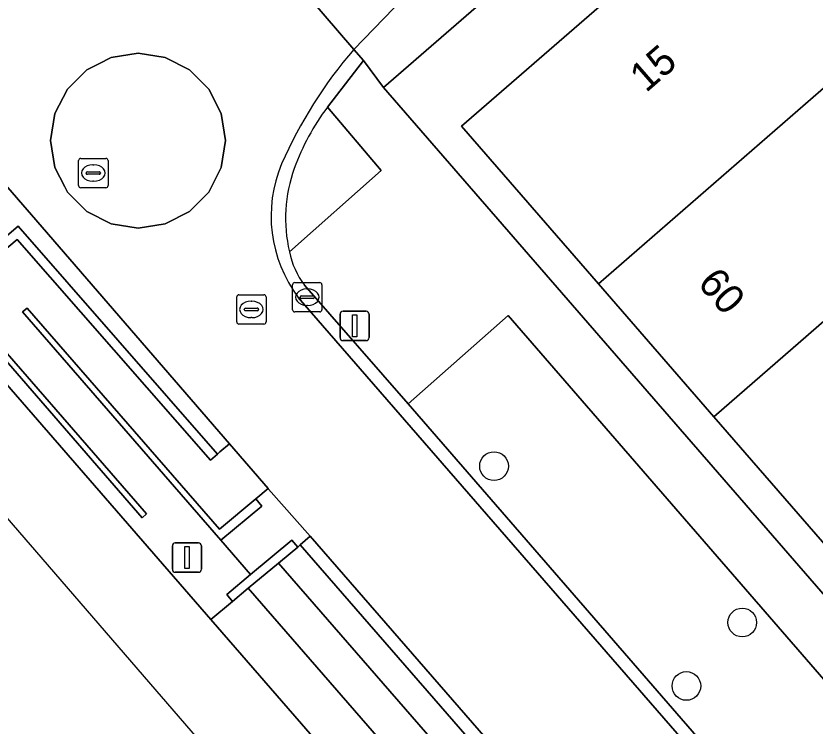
# Model space of a CAD drawing. Extents: x 155887 to 156869, y 383880 to 384678.
# Drawn here: x 156520.01 to 156547.23, y 384037.2 to 384061.4 of the extents above; entities that cross this region are included whole.
import ezdxf

# ---------------------------------------------------------------- set-up
doc = ezdxf.new("R2010")
doc.units = 0
for name, color, linetype in [('IMGEO_Berm_groen', 7, 'Continuous'), ('IMGEO_Boom', 7, 'Continuous'), ('IMGEO_Erf', 7, 'Continuous'), ('IMGEO_Greppel_droge_sloot', 7, 'Continuous'), ('IMGEO_Kolk', 7, 'Continuous'), ('IMGEO_Lichtmast', 7, 'Continuous'), ('IMGEO_Muur', 7, 'Continuous'), ('IMGEO_OVBaan_gesloten', 7, 'Continuous'), ('IMGEO_Pand', 7, 'Continuous'), ('IMGEO_Pand_nummerreeks', 7, 'Continuous'), ('IMGEO_Parkeervlak_open', 7, 'Continuous'), ('IMGEO_Rijbaan_lokaal_gesloten', 7, 'Continuous'), ('IMGEO_Rijbaan_lokaal_open', 7, 'Continuous'), ('IMGEO_Rioolput', 7, 'Continuous'), ('IMGEO_Verkeersregelinstallatiepaal', 7, 'Continuous'), ('IMGEO_Voetpad_op_trap', 7, 'Continuous'), ('IMGEO_Voetpad_open', 7, 'Continuous')]:
    doc.layers.add(name, color=color, linetype=linetype)

msp = doc.modelspace()

# ---------------------------------------------------------------- linework, layer by layer
at = {"layer": 'IMGEO_Berm_groen'}
for points in [[(156500, 384076.291), (156519.582, 384053.811), (156519.694, 384053.905), (156520.089, 384054.231), (156526.869, 384046.46), (156526.954, 384046.545), (156527.288, 384046.812), (156520.535, 384054.614), (156504.298, 384073.374)], [(156567.837, 383999.499), (156567.401, 384000), (156529.694, 384043.376), (156529.611, 384043.296), (156529.348, 384043.078), (156528.954, 384042.75), (156556.426, 384011.152), (156566.03, 384000), (156572.445, 383992.551), (156580.931, 383982.719)], [(156585.273, 383976.032), (156571.074, 383992.201), (156564.306, 384000), (156555.384, 384010.282), (156527.92, 384041.892), (156527.383, 384041.446), (156526.643, 384040.832), (156562.118, 384000), (156634.845, 383916.306)]]:
    msp.add_lwpolyline(points, dxfattribs=at)
at = {"layer": 'IMGEO_Boom'}
for centre in [(156536.295, 384046.054), (156544.751, 384040.725), (156542.849, 384038.562)]:
    msp.add_circle(centre, 0.489, dxfattribs=at)
at = {"layer": 'IMGEO_Erf'}
msp.add_lwpolyline([(156544.563, 384065.789), (156553.921, 384073.918), (156563.279, 384082.047), (156572.833, 384090.346), (156576.432, 384086.204), (156576.501, 384086.263), (156572.838, 384090.477), (156571.128, 384092.444), (156532.534, 384058.953), (156570.638, 384015.053), (156571.504, 384015.803), (156567.376, 384020.559), (156563.444, 384025.089), (156559.513, 384029.619), (156555.581, 384034.149), (156551.649, 384038.679), (156547.718, 384043.208), (156543.786, 384047.739), (156539.854, 384052.269), (156535.188, 384057.645)], close=True, dxfattribs=at)
at = {"layer": 'IMGEO_Greppel_droge_sloot'}
msp.add_lwpolyline([(156527.92, 384041.892), (156555.384, 384010.282), (156564.306, 384000), (156571.074, 383992.201), (156585.273, 383976.032), (156584.728, 383977.511), (156582.218, 383981.09), (156580.931, 383982.719), (156572.445, 383992.551), (156566.03, 384000), (156556.426, 384011.152), (156528.954, 384042.75)], close=True, dxfattribs=at)
at = {"layer": 'IMGEO_Kolk'}
for p, q in [((156529.432, 384051.385), (156529.432, 384052.237)), ((156529.507, 384052.311), (156530.359, 384052.311)), ((156530.433, 384052.237), (156530.433, 384051.385)), ((156529.92, 384052.091), (156529.945, 384052.091)), ((156529.691, 384051.805), (156529.691, 384051.817)), ((156530.129, 384051.768), (156529.731, 384051.768)), ((156529.734, 384051.854), (156530.132, 384051.854)), ((156530.175, 384051.817), (156530.175, 384051.805)), ((156529.943, 384051.531), (156529.918, 384051.531)), ((156530.359, 384051.311), (156529.507, 384051.311))]:
    msp.add_line(p, q, dxfattribs=at)
for points in [[(156529.432, 384051.385), (156529.432, 384052.237)], [(156529.507, 384052.311), (156530.359, 384052.311)], [(156530.433, 384052.237), (156530.433, 384051.385)], [(156530.359, 384051.311), (156529.507, 384051.311)]]:
    msp.add_lwpolyline(points, dxfattribs=at)
for centre, radius, start, end in [((156529.509, 384052.235), 0.0765, 91.552, 178.448), ((156529.509, 384052.235), 0.0765, 91.552, 178.448), ((156530.357, 384052.235), 0.0765, 1.552, 88.448), ((156530.357, 384052.235), 0.0765, 1.552, 88.448), ((156529.731, 384051.814), 0.0403, 85.8775, 175.7526), ((156529.728, 384051.804), 0.0366, 178.938, 274.7102), ((156530.132, 384051.811), 0.043, 264.8664, 352.4533), ((156530.136, 384051.816), 0.0386, 1.7309, 96.639), ((156529.509, 384051.387), 0.0765, 181.552, 268.448), ((156529.509, 384051.387), 0.0765, 181.552, 268.448), ((156530.357, 384051.387), 0.0765, 271.552, 358.448), ((156530.357, 384051.387), 0.0765, 271.552, 358.448)]:
    msp.add_arc(centre, radius, start, end, dxfattribs=at)
for centre, major_axis, ratio, start_param, end_param in [((156529.919, 384051.811), (-0.387, 0.002), 0.722429, 4.712389, 7.853982), ((156529.944, 384051.811), (-0.39, 0.002), 0.717154, 1.570796, 4.712389)]:
    msp.add_ellipse(centre, major_axis=major_axis, ratio=ratio, start_param=start_param, end_param=end_param, dxfattribs=at)
at = {"layer": 'IMGEO_Lichtmast'}
for p, q in [((156531.051, 384050.433), (156531.051, 384051.233)), ((156531.051, 384051.233), (156531.051, 384050.433)), ((156531.151, 384051.333), (156531.941, 384051.333)), ((156531.941, 384051.333), (156531.151, 384051.333)), ((156532.041, 384051.233), (156532.041, 384050.433)), ((156532.041, 384050.433), (156532.041, 384051.233)), ((156531.941, 384050.333), (156531.151, 384050.333)), ((156531.151, 384050.333), (156531.941, 384050.333))]:
    msp.add_line(p, q, dxfattribs=at)
msp.add_lwpolyline([(156531.471, 384051.208), (156531.621, 384051.208), (156531.621, 384050.458), (156531.471, 384050.458), (156531.471, 384051.208)], dxfattribs=at)
for centre, start, end in [((156531.151, 384051.233), 90, 180), ((156531.151, 384051.233), 90, 180), ((156531.941, 384051.233), 0, 90), ((156531.941, 384051.233), 360, 90), ((156531.151, 384050.433), 180, 270), ((156531.151, 384050.433), 180, 270), ((156531.941, 384050.433), 270, 0), ((156531.941, 384050.433), 270, 0)]:
    msp.add_arc(centre, 0.1, start, end, dxfattribs=at)
at = {"layer": 'IMGEO_Muur'}
for points in [[(156526.869, 384046.46), (156520.089, 384054.231), (156519.694, 384053.905), (156519.582, 384053.811), (156518.628, 384053.007), (156518.435, 384052.844), (156517.539, 384052.094), (156524.307, 384044.294), (156524.456, 384044.429), (156517.897, 384051.976), (156520.052, 384053.774), (156526.632, 384046.255)], [(156520.391, 384051.435), (156520.228, 384051.315), (156526.991, 384043.529), (156528.38, 384044.693), (156528.18, 384044.944), (156526.938, 384043.908)], [(156528.954, 384042.75), (156529.348, 384043.078), (156529.611, 384043.296), (156529.404, 384043.535), (156528.003, 384042.363), (156527.191, 384041.684), (156527.383, 384041.446), (156527.92, 384041.892)]]:
    msp.add_lwpolyline(points, close=True, dxfattribs=at)
at = {"layer": 'IMGEO_OVBaan_gesloten'}
msp.add_lwpolyline([(156500, 384061.368), (156513.218, 384046.155), (156516.017, 384048.538), (156657.549, 383884.637), (156660.479, 383886.538), (156657.48, 383890.128), (156649.574, 383899.314), (156634.845, 383916.306), (156562.118, 384000), (156526.643, 384040.832), (156517.145, 384051.764), (156500, 384071.498)], dxfattribs=at)
at = {"layer": 'IMGEO_Pand'}
for points in [[(156548.471, 384061.886), (156548.358, 384061.787), (156548.194, 384061.976), (156548.013, 384061.819), (156544.563, 384065.789), (156535.188, 384057.645), (156539.854, 384052.269), (156549.52, 384060.678)], [(156549.52, 384060.678), (156539.854, 384052.269), (156543.786, 384047.739), (156553.454, 384056.148), (156554.109, 384055.393), (156558.617, 384059.307), (156557.306, 384060.817), (156552.798, 384056.903)], [(156547.718, 384043.208), (156557.391, 384051.613), (156554.109, 384055.393), (156553.454, 384056.148), (156543.786, 384047.739)]]:
    msp.add_lwpolyline(points, close=True, dxfattribs=at)
at = {"layer": 'IMGEO_Parkeervlak_open'}
msp.add_lwpolyline([(156529.324, 384053.361), (156532.454, 384056.133), (156530.62, 384058.287)], dxfattribs=at)
msp.add_lwpolyline([(156533.37, 384048.181), (156545.876, 384033.764), (156549.317, 384036.731), (156536.777, 384051.19)], close=True, dxfattribs=at)
for centre, radius, start, end in [((156537.119, 384053.412), 8.124, 143.1286, 159.9165), ((156534.238, 384054.501), 5.045, 160.2934, 193.0588)]:
    msp.add_arc(centre, radius, start, end, dxfattribs=at)
at = {"layer": 'IMGEO_Rijbaan_lokaal_gesloten'}
for points in [[(156624.451, 384147.625), (156624.152, 384147.224), (156623.55, 384146.525), (156621.243, 384144.182), (156620.066, 384143.035), (156618.873, 384141.904), (156616.441, 384139.692), (156583.48, 384111.077), (156568.729, 384098.213), (156552.177, 384083.855), (156536.903, 384070.55), (156532.781, 384067.236), (156528.389, 384063.906), (156531.519, 384060.256), (156535.938, 384064.836), (156537.825, 384066.685), (156545.807, 384073.68), (156564.52, 384089.962), (156565.774, 384090.997), (156569.511, 384093.811), (156571.232, 384095.093), (156573.089, 384096.493), (156574.254, 384097.287), (156574.884, 384097.615)], [(156504.298, 384073.374), (156520.535, 384054.614), (156527.288, 384046.812), (156528.598, 384045.292), (156528.617, 384045.27), (156530.033, 384043.663), (156567.998, 384000), (156646.206, 383910.051), (156646.375, 383909.933), (156646.315, 383909.821)], [(156531.519, 384060.256), (156528.389, 384063.906), (156527.306, 384063.085), (156526.441, 384062.482)], [(156650.086, 383913.301), (156630.384, 383935.946), (156605.883, 383964.081), (156603.554, 383966.725), (156574.636, 384000), (156565.483, 384010.532), (156529.628, 384051.804)]]:
    msp.add_lwpolyline(points, dxfattribs=at)
msp.add_lwpolyline([(156525.089, 384054.313), (156524.169, 384054.168), (156523.248, 384054.313), (156522.418, 384054.737), (156521.759, 384055.396), (156521.67, 384055.57), (156521.336, 384056.226), (156521.19, 384057.146), (156521.336, 384058.067), (156521.759, 384058.897), (156522.418, 384059.556), (156522.833, 384059.768), (156523.248, 384059.979), (156524.169, 384060.125), (156525.089, 384059.979), (156525.919, 384059.556), (156526.578, 384058.897), (156527.002, 384058.067), (156527.147, 384057.146), (156527.002, 384056.226), (156526.578, 384055.396), (156525.919, 384054.737)], close=True, dxfattribs=at)
for centre, radius, start, end in [((156543.457, 384049.985), 15.748, 139.2946, 156.1309), ((156533.3, 384054.578), 4.602, 157.2453, 217.0728)]:
    msp.add_arc(centre, radius, start, end, dxfattribs=at)
at = {"layer": 'IMGEO_Rijbaan_lokaal_open'}
for points in [[(156526.578, 384055.396), (156527.002, 384056.226), (156527.147, 384057.146), (156527.002, 384058.067), (156526.578, 384058.897), (156525.919, 384059.556), (156525.089, 384059.979), (156524.169, 384060.125), (156523.248, 384059.979), (156522.833, 384059.768), (156522.418, 384059.556), (156521.759, 384058.897), (156521.336, 384058.067), (156521.19, 384057.146), (156521.336, 384056.226), (156521.67, 384055.57), (156521.759, 384055.396), (156522.418, 384054.737), (156523.248, 384054.313), (156524.169, 384054.168), (156525.089, 384054.313), (156525.919, 384054.737)], [(156530.033, 384043.663), (156529.694, 384043.376), (156567.401, 384000), (156567.837, 383999.499), (156601.837, 383960.361), (156626.506, 383932.134), (156645.847, 383909.788), (156646.206, 383910.051), (156567.998, 384000)]]:
    msp.add_lwpolyline(points, close=True, dxfattribs=at)
for points in [[(156530.62, 384058.287), (156531.847, 384059.88), (156531.519, 384060.256)], [(156529.628, 384051.804), (156565.483, 384010.532), (156574.636, 384000), (156603.554, 383966.725), (156603.883, 383967.013), (156602.42, 383968.708), (156601.642, 383969.638), (156592.109, 383980.552), (156591.511, 383981.251), (156576.407, 383998.65), (156575.798, 383999.325), (156575.214, 384000), (156570.896, 384004.989), (156569.471, 384006.617), (156568.014, 384008.289), (156565.824, 384010.805), (156561.467, 384015.811), (156560.867, 384016.521), (156546.504, 384033.054), (156545.876, 384033.764), (156533.37, 384048.181), (156529.835, 384052.221)]]:
    msp.add_lwpolyline(points, dxfattribs=at)
for centre, radius, start, end in [((156543.457, 384049.985), 15.748, 139.2946, 156.1309), ((156537.119, 384053.412), 8.124, 143.1286, 159.9165), ((156533.3, 384054.578), 4.602, 157.2453, 217.0728), ((156534.238, 384054.501), 5.045, 160.2934, 193.0588), ((156532.065, 384053.905), 2.794, 191.2256, 217.0626)]:
    msp.add_arc(centre, radius, start, end, dxfattribs=at)
at = {"layer": 'IMGEO_Rioolput'}
for p, q in [((156522.218, 384056.542), (156523.07, 384056.542)), ((156522.143, 384055.616), (156522.143, 384056.468)), ((156522.631, 384056.322), (156522.656, 384056.322)), ((156523.144, 384056.468), (156523.144, 384055.616)), ((156522.402, 384056.036), (156522.402, 384056.048)), ((156522.84, 384055.999), (156522.442, 384055.999)), ((156522.445, 384056.085), (156522.843, 384056.085)), ((156522.886, 384056.048), (156522.886, 384056.036)), ((156522.654, 384055.762), (156522.629, 384055.762)), ((156523.07, 384055.542), (156522.218, 384055.542)), ((156527.529, 384050.968), (156527.529, 384051.82)), ((156527.604, 384051.894), (156528.456, 384051.894)), ((156528.017, 384051.674), (156528.042, 384051.674)), ((156528.53, 384051.82), (156528.53, 384050.968)), ((156527.788, 384051.388), (156527.788, 384051.4)), ((156527.831, 384051.437), (156528.229, 384051.437)), ((156528.272, 384051.4), (156528.272, 384051.388)), ((156528.226, 384051.351), (156527.828, 384051.351)), ((156528.04, 384051.114), (156528.015, 384051.114)), ((156528.456, 384050.894), (156527.604, 384050.894))]:
    msp.add_line(p, q, dxfattribs=at)
for points in [[(156522.218, 384056.542), (156523.07, 384056.542)], [(156522.143, 384055.616), (156522.143, 384056.468)], [(156523.144, 384056.468), (156523.144, 384055.616)], [(156523.07, 384055.542), (156522.218, 384055.542)], [(156527.529, 384050.968), (156527.529, 384051.82)], [(156527.604, 384051.894), (156528.456, 384051.894)], [(156528.53, 384051.82), (156528.53, 384050.968)], [(156528.456, 384050.894), (156527.604, 384050.894)]]:
    msp.add_lwpolyline(points, dxfattribs=at)
for centre, radius, start, end in [((156522.22, 384056.466), 0.0765, 91.552, 178.448), ((156522.22, 384056.466), 0.0765, 91.552, 178.448), ((156523.068, 384056.466), 0.0765, 1.552, 88.448), ((156523.068, 384056.466), 0.0765, 1.552, 88.448), ((156522.442, 384056.045), 0.0403, 85.8775, 175.7526), ((156522.439, 384056.035), 0.0366, 178.938, 274.7102), ((156522.843, 384056.042), 0.043, 264.8664, 352.4533), ((156522.847, 384056.047), 0.0386, 1.7309, 96.639), ((156522.22, 384055.618), 0.0765, 181.552, 268.448), ((156522.22, 384055.618), 0.0765, 181.552, 268.448), ((156523.068, 384055.618), 0.0765, 271.552, 358.448), ((156523.068, 384055.618), 0.0765, 271.552, 358.448), ((156527.606, 384051.818), 0.0765, 91.552, 178.448), ((156527.606, 384051.818), 0.0765, 91.552, 178.448), ((156528.454, 384051.818), 0.0765, 1.552, 88.448), ((156528.454, 384051.818), 0.0765, 1.552, 88.448), ((156527.828, 384051.397), 0.0403, 85.8775, 175.7526), ((156527.825, 384051.387), 0.0366, 178.938, 274.7102), ((156528.229, 384051.394), 0.043, 264.8664, 352.4533), ((156528.233, 384051.399), 0.0386, 1.7309, 96.639), ((156527.606, 384050.97), 0.0765, 181.552, 268.448), ((156527.606, 384050.97), 0.0765, 181.552, 268.448), ((156528.454, 384050.97), 0.0765, 271.552, 358.448), ((156528.454, 384050.97), 0.0765, 271.552, 358.448)]:
    msp.add_arc(centre, radius, start, end, dxfattribs=at)
for centre, major_axis, ratio, start_param, end_param in [((156522.63, 384056.042), (-0.387, 0.002), 0.722429, 4.712389, 7.853982), ((156522.655, 384056.042), (-0.39, 0.002), 0.717154, 1.570796, 4.712389), ((156528.016, 384051.394), (-0.387, 0.002), 0.722429, 4.712389, 7.853982), ((156528.041, 384051.394), (-0.39, 0.002), 0.717154, 1.570796, 4.712389)]:
    msp.add_ellipse(centre, major_axis=major_axis, ratio=ratio, start_param=start_param, end_param=end_param, dxfattribs=at)
at = {"layer": 'IMGEO_Verkeersregelinstallatiepaal'}
for p, q in [((156525.336, 384042.538), (156525.336, 384043.338)), ((156525.336, 384043.338), (156525.336, 384042.538)), ((156525.436, 384043.438), (156526.226, 384043.438)), ((156526.226, 384043.438), (156525.436, 384043.438)), ((156526.326, 384043.338), (156526.326, 384042.538)), ((156526.326, 384042.538), (156526.326, 384043.338)), ((156526.226, 384042.438), (156525.436, 384042.438)), ((156525.436, 384042.438), (156526.226, 384042.438))]:
    msp.add_line(p, q, dxfattribs=at)
msp.add_lwpolyline([(156525.756, 384043.313), (156525.906, 384043.313), (156525.906, 384042.563), (156525.756, 384042.563), (156525.756, 384043.313)], dxfattribs=at)
for centre, start, end in [((156525.436, 384043.338), 90, 180), ((156525.436, 384043.338), 90, 180), ((156526.226, 384043.338), 0, 90), ((156526.226, 384043.338), 360, 90), ((156525.436, 384042.538), 180, 270), ((156525.436, 384042.538), 180, 270), ((156526.226, 384042.538), 270, 0), ((156526.226, 384042.538), 270, 0)]:
    msp.add_arc(centre, 0.1, start, end, dxfattribs=at)
at = {"layer": 'IMGEO_Voetpad_op_trap'}
msp.add_lwpolyline([(156528.617, 384045.27), (156528.598, 384045.292), (156528.18, 384044.944), (156528.38, 384044.693), (156526.991, 384043.529), (156528.003, 384042.363), (156529.404, 384043.535), (156529.611, 384043.296), (156529.694, 384043.376), (156530.033, 384043.663)], close=True, dxfattribs=at)
at = {"layer": 'IMGEO_Voetpad_open'}
for points in [[(156574.884, 384097.615), (156574.254, 384097.287), (156573.089, 384096.493), (156571.232, 384095.093), (156569.511, 384093.811), (156565.774, 384090.997), (156564.52, 384089.962), (156545.807, 384073.68), (156537.825, 384066.685), (156535.938, 384064.836), (156531.519, 384060.256), (156531.847, 384059.88), (156532.534, 384058.953), (156571.128, 384092.444)], [(156532.534, 384058.953), (156531.847, 384059.88), (156530.62, 384058.287), (156532.454, 384056.133), (156529.324, 384053.361)], [(156529.835, 384052.221), (156533.37, 384048.181), (156536.777, 384051.19), (156549.317, 384036.731), (156545.876, 384033.764), (156546.504, 384033.054), (156549.932, 384036.025), (156564.3, 384019.486), (156560.867, 384016.521), (156561.467, 384015.811), (156564.898, 384018.805), (156569.26, 384013.748), (156570.638, 384015.053), (156532.534, 384058.953)]]:
    msp.add_lwpolyline(points, dxfattribs=at)
msp.add_lwpolyline([(156520.228, 384051.315), (156520.391, 384051.435), (156526.938, 384043.908), (156528.18, 384044.944), (156528.598, 384045.292), (156527.288, 384046.812), (156526.954, 384046.545), (156526.869, 384046.46), (156526.632, 384046.255), (156520.052, 384053.774), (156517.897, 384051.976), (156524.456, 384044.429), (156524.307, 384044.294), (156517.539, 384052.094), (156517.145, 384051.764), (156526.643, 384040.832), (156527.383, 384041.446), (156527.191, 384041.684), (156528.003, 384042.363), (156526.991, 384043.529)], close=True, dxfattribs=at)
msp.add_arc((156532.065, 384053.905), 2.794, 191.2256, 217.0626, dxfattribs=at)

# ---------------------------------------------------------------- texts
at = {"layer": 'IMGEO_Pand_nummerreeks'}
for s, rotation, p in [('15', 40.9798, (156541.472, 384058.759)), ('60', 310.9557, (156543.196, 384052.264))]:
    msp.add_text(s, height=1, rotation=rotation, dxfattribs=at).set_placement(p)

doc.saveas('drawing.dxf')
